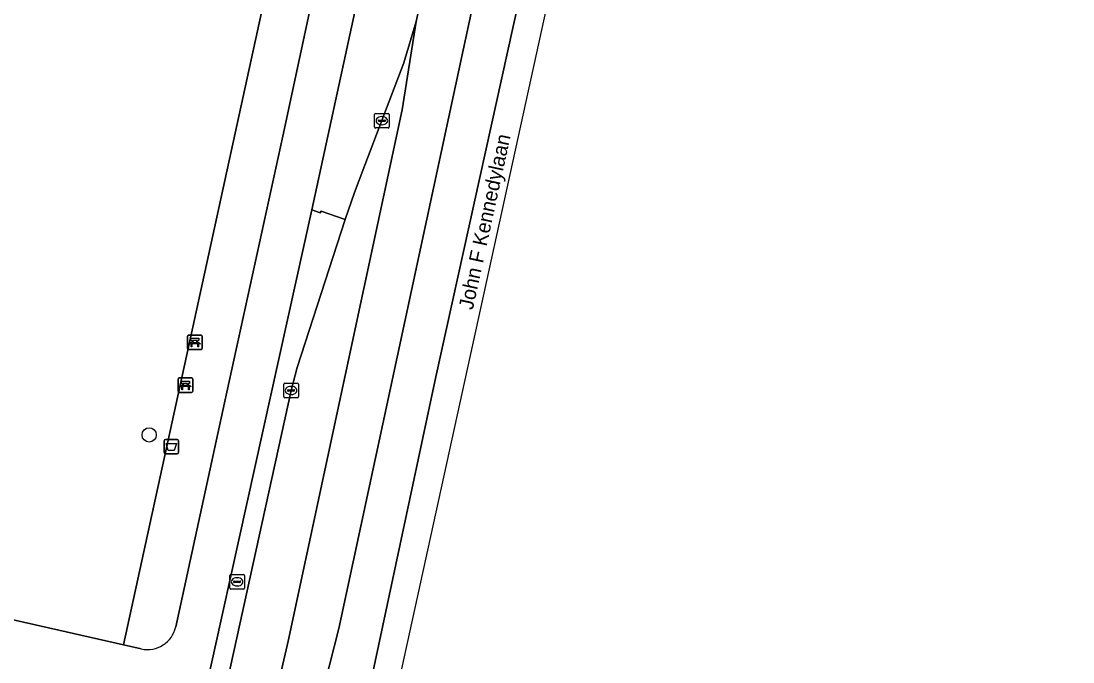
# Model space of a CAD drawing. Extents: x 161248 to 161848, y 384871 to 385383.
# Drawn here: x 161743 to 161815.1, y 384922.5 to 384966.5 of the extents above; entities that cross this region are included whole.
import ezdxf

# ---------------------------------------------------------------- set-up
doc = ezdxf.new("R2010")
doc.units = 0
for name, color, linetype in [('IMGEO_Afvalbak', 7, 'Continuous'), ('IMGEO_Bank', 7, 'Continuous'), ('IMGEO_Berm_groen', 7, 'Continuous'), ('IMGEO_Berm_open', 7, 'Continuous'), ('IMGEO_Boom', 7, 'Continuous'), ('IMGEO_Groenvoorziening', 7, 'Continuous'), ('IMGEO_Kolk', 7, 'Continuous'), ('IMGEO_Openbare_ruimte_label', 7, 'Continuous'), ('IMGEO_Rijbaan_regionaal_gesloten', 7, 'Continuous'), ('IMGEO_Rioolput', 7, 'Continuous'), ('IMGEO_Voetpad_gesloten', 7, 'Continuous'), ('IMGEO_Voetpad_open', 7, 'Continuous')]:
    doc.layers.add(name, color=color, linetype=linetype)

msp = doc.modelspace()

# ---------------------------------------------------------------- linework, layer by layer
at = {"layer": 'IMGEO_Afvalbak'}
for p, q in [((161752.801, 384936.862), (161752.801, 384937.662)), ((161752.801, 384937.662), (161752.801, 384936.862)), ((161752.901, 384937.762), (161753.691, 384937.762)), ((161753.691, 384937.762), (161752.901, 384937.762)), ((161753.791, 384937.662), (161753.791, 384936.862)), ((161753.791, 384936.862), (161753.791, 384937.662)), ((161753.691, 384936.762), (161752.901, 384936.762)), ((161752.901, 384936.762), (161753.691, 384936.762))]:
    msp.add_line(p, q, dxfattribs=at)
msp.add_lwpolyline([(161752.944, 384937.476), (161753.648, 384937.476), (161753.499, 384937.006), (161753.093, 384937.006), (161752.944, 384937.476)], dxfattribs=at)
for centre, start, end in [((161752.901, 384937.662), 90, 180), ((161752.901, 384937.662), 90, 180), ((161753.691, 384937.662), 0, 90), ((161753.691, 384937.662), 360, 90), ((161752.901, 384936.862), 180, 270), ((161752.901, 384936.862), 180, 270), ((161753.691, 384936.862), 270, 0), ((161753.691, 384936.862), 270, 0)]:
    msp.add_arc(centre, 0.1, start, end, dxfattribs=at)
at = {"layer": 'IMGEO_Bank'}
for p, q in [((161754.41, 384943.999), (161754.41, 384944.84)), ((161754.41, 384944.84), (161754.41, 384943.999)), ((161754.485, 384944.924), (161755.326, 384944.924)), ((161755.326, 384944.924), (161754.485, 384944.924)), ((161755.41, 384944.849), (161755.41, 384944.008)), ((161755.41, 384944.008), (161755.41, 384944.849)), ((161755.335, 384943.924), (161754.494, 384943.924)), ((161754.494, 384943.924), (161755.335, 384943.924)), ((161755.107, 384944.322), (161754.714, 384944.322)), ((161754.719, 384944.43), (161754.719, 384944.536)), ((161754.763, 384944.536), (161754.763, 384944.43)), ((161755.051, 384944.542), (161754.769, 384944.542)), ((161754.769, 384944.424), (161755.051, 384944.424)), ((161755.057, 384944.43), (161755.057, 384944.536)), ((161755.101, 384944.536), (161755.101, 384944.43)), ((161753.768, 384941.066), (161753.768, 384941.907)), ((161753.768, 384941.907), (161753.768, 384941.066)), ((161753.843, 384941.991), (161754.684, 384941.991)), ((161754.684, 384941.991), (161753.843, 384941.991)), ((161754.768, 384941.916), (161754.768, 384941.075)), ((161754.768, 384941.075), (161754.768, 384941.916)), ((161754.693, 384940.991), (161753.852, 384940.991)), ((161753.852, 384940.991), (161754.693, 384940.991)), ((161754.465, 384941.389), (161754.072, 384941.389)), ((161754.077, 384941.497), (161754.077, 384941.603)), ((161754.121, 384941.603), (161754.121, 384941.497)), ((161754.409, 384941.609), (161754.127, 384941.609)), ((161754.127, 384941.491), (161754.409, 384941.491)), ((161754.415, 384941.497), (161754.415, 384941.603)), ((161754.459, 384941.603), (161754.459, 384941.497))]:
    msp.add_line(p, q, dxfattribs=at)
for points in [[(161754.713, 384944.542), (161754.627, 384944.542), (161754.627, 384944.703), (161755.19, 384944.703), (161755.19, 384944.542), (161755.107, 384944.542)], [(161754.657, 384944.322), (161754.515, 384944.322), (161754.627, 384944.424), (161754.713, 384944.424)], [(161754.707, 384944.315), (161754.707, 384944.108), (161754.664, 384944.108), (161754.664, 384944.315)], [(161755.107, 384944.424), (161755.19, 384944.424), (161755.302, 384944.322), (161755.163, 384944.322)], [(161755.157, 384944.315), (161755.157, 384944.108), (161755.113, 384944.108), (161755.113, 384944.315)], [(161754.071, 384941.609), (161753.985, 384941.609), (161753.985, 384941.77), (161754.548, 384941.77), (161754.548, 384941.609), (161754.465, 384941.609)], [(161754.015, 384941.389), (161753.873, 384941.389), (161753.985, 384941.491), (161754.071, 384941.491)], [(161754.065, 384941.382), (161754.065, 384941.175), (161754.022, 384941.175), (161754.022, 384941.382)], [(161754.465, 384941.491), (161754.548, 384941.491), (161754.66, 384941.389), (161754.521, 384941.389)], [(161754.515, 384941.382), (161754.515, 384941.175), (161754.471, 384941.175), (161754.471, 384941.382)]]:
    msp.add_lwpolyline(points, dxfattribs=at)
for centre, radius, start, end in [((161754.488, 384944.846), 0.0779, 92.4484, 184.28452), ((161754.488, 384944.846), 0.0779, 92.4484, 184.28452), ((161755.332, 384944.846), 0.0779, 2.4484, 94.28452), ((161755.332, 384944.846), 0.0779, 2.4484, 94.28452), ((161754.488, 384944.002), 0.0779, 182.4484, 274.28452), ((161754.488, 384944.002), 0.0779, 182.4484, 274.28452), ((161754.657, 384944.315), 0.00671, 2.89567, 87.10433), ((161754.714, 384944.315), 0.00671, 92.89567, 177.10433), ((161754.712, 384944.535), 0.00671, 2.89567, 87.10433), ((161754.712, 384944.431), 0.00671, 272.89567, 357.10433), ((161754.769, 384944.535), 0.00671, 92.89567, 177.10433), ((161754.769, 384944.431), 0.00671, 182.89567, 267.10433), ((161755.051, 384944.535), 0.00671, 2.89567, 87.10433), ((161755.051, 384944.431), 0.00671, 272.89567, 357.10433), ((161755.108, 384944.535), 0.00671, 92.89567, 177.10433), ((161755.108, 384944.431), 0.00671, 182.89567, 267.10433), ((161755.106, 384944.315), 0.00671, 2.89567, 87.10433), ((161755.163, 384944.315), 0.00671, 92.89567, 177.10433), ((161755.332, 384944.002), 0.0779, 272.4484, 4.28452), ((161755.332, 384944.002), 0.0779, 272.4484, 4.28452), ((161753.846, 384941.913), 0.0779, 92.4484, 184.28452), ((161753.846, 384941.913), 0.0779, 92.4484, 184.28452), ((161754.69, 384941.913), 0.0779, 2.4484, 94.28452), ((161754.69, 384941.913), 0.0779, 2.4484, 94.28452), ((161753.846, 384941.069), 0.0779, 182.4484, 274.28452), ((161753.846, 384941.069), 0.0779, 182.4484, 274.28452), ((161754.015, 384941.382), 0.00671, 2.89567, 87.10433), ((161754.072, 384941.382), 0.00671, 92.89567, 177.10433), ((161754.07, 384941.602), 0.00671, 2.89567, 87.10433), ((161754.07, 384941.498), 0.00671, 272.89567, 357.10433), ((161754.127, 384941.602), 0.00671, 92.89567, 177.10433), ((161754.127, 384941.498), 0.00671, 182.89567, 267.10433), ((161754.409, 384941.602), 0.00671, 2.89567, 87.10433), ((161754.409, 384941.498), 0.00671, 272.89567, 357.10433), ((161754.466, 384941.602), 0.00671, 92.89567, 177.10433), ((161754.466, 384941.498), 0.00671, 182.89567, 267.10433), ((161754.464, 384941.382), 0.00671, 2.89567, 87.10433), ((161754.521, 384941.382), 0.00671, 92.89567, 177.10433), ((161754.69, 384941.069), 0.0779, 272.4484, 4.28452), ((161754.69, 384941.069), 0.0779, 272.4484, 4.28452)]:
    msp.add_arc(centre, radius, start, end, dxfattribs=at)
at = {"layer": 'IMGEO_Berm_groen'}
msp.add_lwpolyline([(161787.356, 385045.723), (161792.134, 385067.868), (161796.87, 385089.981), (161801.625, 385112.107), (161806.376, 385134.264), (161806.58, 385135.222), (161802.317, 385136.129), (161772.932, 385000), (161771.563, 384993.626), (161767.508, 384974.642), (161765.884, 384967.112), (161762.945, 384953.53), (161763.512, 384953.316), (161763.571, 384953.428), (161765.213, 384952.854), (161765.864, 384954.706), (161766.563, 384956.591), (161767.724, 384959.644), (161769.242, 384963.602), (161770.095, 384966.436), (161772.545, 384977.466), (161776.68, 384996.585), (161777.426, 385000), (161782.576, 385023.589)], close=True, dxfattribs=at)
at = {"layer": 'IMGEO_Berm_open'}
for points in [[(161761.513, 384941.122), (161761.931, 384942.688), (161765.213, 384952.854), (161763.571, 384953.428), (161763.512, 384953.316), (161762.945, 384953.53), (161754.593, 384915.761)], [(161748.875, 384897.242), (161750.388, 384897.216), (161750.409, 384897.257), (161752.217, 384901.618), (161753.601, 384906.022), (161755.147, 384912.064), (161757.129, 384921.128), (161761.513, 384941.122)]]:
    msp.add_lwpolyline(points, dxfattribs=at)
at = {"layer": 'IMGEO_Boom'}
msp.add_circle((161751.779, 384938.071), 0.489, dxfattribs=at)
at = {"layer": 'IMGEO_Groenvoorziening'}
msp.add_lwpolyline([(161735.28, 384926.994), (161750.012, 384923.662), (161761.293, 384975.373)], dxfattribs=at)
at = {"layer": 'IMGEO_Kolk'}
for p, q in [((161767.238, 384959.211), (161767.238, 384960.063)), ((161767.313, 384960.137), (161768.165, 384960.137)), ((161767.726, 384959.917), (161767.751, 384959.917)), ((161768.239, 384960.063), (161768.239, 384959.211)), ((161768.165, 384959.137), (161767.313, 384959.137)), ((161767.497, 384959.631), (161767.497, 384959.643)), ((161767.935, 384959.594), (161767.537, 384959.594)), ((161767.54, 384959.68), (161767.938, 384959.68)), ((161767.749, 384959.357), (161767.724, 384959.357)), ((161767.981, 384959.643), (161767.981, 384959.631)), ((161761.01, 384940.697), (161761.01, 384941.549)), ((161761.085, 384941.623), (161761.937, 384941.623)), ((161761.269, 384941.117), (161761.269, 384941.129)), ((161761.707, 384941.08), (161761.309, 384941.08)), ((161761.312, 384941.166), (161761.71, 384941.166)), ((161761.498, 384941.403), (161761.523, 384941.403)), ((161761.753, 384941.129), (161761.753, 384941.117)), ((161762.011, 384941.549), (161762.011, 384940.697)), ((161761.937, 384940.623), (161761.085, 384940.623)), ((161761.521, 384940.843), (161761.496, 384940.843))]:
    msp.add_line(p, q, dxfattribs=at)
for points in [[(161767.238, 384959.211), (161767.238, 384960.063)], [(161767.313, 384960.137), (161768.165, 384960.137)], [(161768.239, 384960.063), (161768.239, 384959.211)], [(161768.165, 384959.137), (161767.313, 384959.137)], [(161761.01, 384940.697), (161761.01, 384941.549)], [(161761.085, 384941.623), (161761.937, 384941.623)], [(161762.011, 384941.549), (161762.011, 384940.697)], [(161761.937, 384940.623), (161761.085, 384940.623)]]:
    msp.add_lwpolyline(points, dxfattribs=at)
for centre, radius, start, end in [((161767.315, 384960.061), 0.0765, 91.55205, 178.44795), ((161767.315, 384960.061), 0.0765, 91.55205, 178.44795), ((161768.163, 384960.061), 0.0765, 1.55205, 88.44795), ((161768.163, 384960.061), 0.0765, 1.55205, 88.44795), ((161767.315, 384959.213), 0.0765, 181.55205, 268.44795), ((161767.315, 384959.213), 0.0765, 181.55205, 268.44795), ((161767.537, 384959.64), 0.0403, 85.87752, 175.75265), ((161767.534, 384959.63), 0.0366, 178.93798, 274.71019), ((161767.938, 384959.637), 0.043, 264.86636, 352.45326), ((161767.942, 384959.642), 0.0386, 1.73085, 96.63898), ((161768.163, 384959.213), 0.0765, 271.55205, 358.44795), ((161768.163, 384959.213), 0.0765, 271.55205, 358.44795), ((161761.087, 384941.547), 0.0765, 91.55205, 178.44795), ((161761.087, 384941.547), 0.0765, 91.55205, 178.44795), ((161761.309, 384941.126), 0.0403, 85.87752, 175.75265), ((161761.306, 384941.116), 0.0366, 178.93798, 274.71019), ((161761.71, 384941.123), 0.043, 264.86636, 352.45326), ((161761.714, 384941.128), 0.0386, 1.73085, 96.63898), ((161761.935, 384941.547), 0.0765, 1.55205, 88.44795), ((161761.935, 384941.547), 0.0765, 1.55205, 88.44795), ((161761.087, 384940.699), 0.0765, 181.55205, 268.44795), ((161761.087, 384940.699), 0.0765, 181.55205, 268.44795), ((161761.935, 384940.699), 0.0765, 271.55205, 358.44795), ((161761.935, 384940.699), 0.0765, 271.55205, 358.44795)]:
    msp.add_arc(centre, radius, start, end, dxfattribs=at)
for centre, major_axis, ratio, start_param, end_param in [((161767.725, 384959.637), (-0.387, 0.002), 0.722429, 4.712389, 7.853982), ((161767.75, 384959.637), (-0.39, 0.002), 0.717154, 1.570796, 4.712389), ((161761.497, 384941.123), (-0.387, 0.002), 0.722429, 4.712389, 7.853982), ((161761.522, 384941.123), (-0.39, 0.002), 0.717154, 1.570796, 4.712389)]:
    msp.add_ellipse(centre, major_axis=major_axis, ratio=ratio, start_param=start_param, end_param=end_param, dxfattribs=at)
at = {"layer": 'IMGEO_Rijbaan_regionaal_gesloten'}
for points in [[(161809.946, 385134.506), (161806.58, 385135.222), (161806.376, 385134.264), (161801.625, 385112.107), (161796.87, 385089.981), (161792.134, 385067.868), (161787.356, 385045.723), (161782.576, 385023.589), (161777.426, 385000), (161776.68, 384996.585), (161772.545, 384977.466), (161770.095, 384966.436), (161769.125, 384960.392), (161761.311, 384923.905), (161756.832, 384904.557), (161754.951, 384898.91), (161753.807, 384896.725), (161751.767, 384892.829), (161749.188, 384887.784), (161752.438, 384887.621), (161755.148, 384892.943), (161755.68, 384893.96), (161757.064, 384897.118), (161757.845, 384899.152)], [(161813.159, 385133.822), (161809.946, 385134.506), (161793.704, 385059.008), (161773.316, 384964.489), (161764.784, 384924.774), (161758.394, 384899.613)], [(161758.394, 384899.613), (161764.784, 384924.774), (161773.316, 384964.489), (161793.704, 385059.008), (161809.946, 385134.506)], [(161758.903, 384899.169), (161758.626, 384897.001), (161757.858, 384893.87), (161757.589, 384892.82), (161756.413, 384887.477), (161759.5, 384887.301), (161759.762, 384887.286), (161760.251, 384889.579), (161761.782, 384896.757), (161771.447, 384942.057), (161790.373, 385027.906), (161804.978, 385095.848), (161813.159, 385133.822)], [(161761.376, 384887.194), (161765.502, 384905.518), (161810.913, 385112.99), (161815.133, 385133.402), (161813.159, 385133.822), (161804.978, 385095.848), (161790.373, 385027.906), (161771.447, 384942.057), (161761.782, 384896.757), (161760.251, 384889.579), (161759.762, 384887.286), (161761.376, 384887.194)], [(161756.832, 384904.557), (161761.311, 384923.905), (161769.125, 384960.392), (161770.095, 384966.436), (161769.242, 384963.602), (161767.724, 384959.644), (161766.563, 384956.591), (161765.864, 384954.706), (161765.213, 384952.854), (161761.931, 384942.688), (161761.513, 384941.122), (161757.129, 384921.128)]]:
    msp.add_lwpolyline(points, dxfattribs=at)
at = {"layer": 'IMGEO_Rioolput'}
for p, q in [((161757.31, 384927.56), (161757.31, 384928.412)), ((161757.385, 384928.486), (161758.237, 384928.486)), ((161757.569, 384927.98), (161757.569, 384927.992)), ((161757.612, 384928.029), (161758.01, 384928.029)), ((161757.798, 384928.266), (161757.823, 384928.266)), ((161758.053, 384927.992), (161758.053, 384927.98)), ((161758.311, 384928.412), (161758.311, 384927.56)), ((161758.237, 384927.486), (161757.385, 384927.486)), ((161758.007, 384927.943), (161757.609, 384927.943)), ((161757.821, 384927.706), (161757.796, 384927.706))]:
    msp.add_line(p, q, dxfattribs=at)
for points in [[(161757.31, 384927.56), (161757.31, 384928.412)], [(161757.385, 384928.486), (161758.237, 384928.486)], [(161758.311, 384928.412), (161758.311, 384927.56)], [(161758.237, 384927.486), (161757.385, 384927.486)]]:
    msp.add_lwpolyline(points, dxfattribs=at)
for centre, radius, start, end in [((161757.387, 384928.41), 0.0765, 91.55205, 178.44795), ((161757.387, 384928.41), 0.0765, 91.55205, 178.44795), ((161757.609, 384927.989), 0.0403, 85.87752, 175.75265), ((161757.606, 384927.979), 0.0366, 178.93798, 274.71019), ((161758.01, 384927.986), 0.043, 264.86636, 352.45326), ((161758.014, 384927.991), 0.0386, 1.73085, 96.63898), ((161758.235, 384928.41), 0.0765, 1.55205, 88.44795), ((161758.235, 384928.41), 0.0765, 1.55205, 88.44795), ((161757.387, 384927.562), 0.0765, 181.55205, 268.44795), ((161757.387, 384927.562), 0.0765, 181.55205, 268.44795), ((161758.235, 384927.562), 0.0765, 271.55205, 358.44795), ((161758.235, 384927.562), 0.0765, 271.55205, 358.44795)]:
    msp.add_arc(centre, radius, start, end, dxfattribs=at)
for centre, major_axis, ratio, start_param, end_param in [((161757.797, 384927.986), (-0.387, 0.002), 0.722429, 4.712389, 7.853982), ((161757.822, 384927.986), (-0.39, 0.002), 0.717154, 1.570796, 4.712389)]:
    msp.add_ellipse(centre, major_axis=major_axis, ratio=ratio, start_param=start_param, end_param=end_param, dxfattribs=at)
at = {"layer": 'IMGEO_Voetpad_gesloten'}
for points in [[(161771.563, 384993.626), (161772.932, 385000), (161802.317, 385136.129), (161799.416, 385136.747), (161769.904, 385000), (161768.985, 384995.754), (161766.76, 384985.38), (161764.446, 384975.027), (161764.368, 384974.599), (161760.948, 384958.566), (161756.934, 384940.274), (161753.604, 384924.892)], [(161754.593, 384915.761), (161762.945, 384953.53), (161765.884, 384967.112), (161767.508, 384974.642), (161771.563, 384993.626)], [(161751.24, 384923.384), (161750.012, 384923.662), (161735.28, 384926.994), (161728.449, 384928.539), (161726.8, 384928.88), (161721.742, 384929.109), (161721.728, 384928.805)]]:
    msp.add_lwpolyline(points, dxfattribs=at)
msp.add_arc((161751.661, 384925.331), 1.992, 257.80182, 347.26594, dxfattribs=at)
at = {"layer": 'IMGEO_Voetpad_open'}
for points in [[(161764.446, 384975.027), (161764.485, 384975.461), (161764.485, 384975.897), (161764.447, 384976.33), (161764.37, 384976.759), (161764.255, 384977.179), (161764.102, 384977.587), (161763.914, 384977.98), (161763.692, 384978.354), (161763.437, 384978.707), (161763.152, 384979.036), (161762.838, 384979.338), (161762.498, 384979.611), (161761.345, 384975.796), (161761.329, 384975.583), (161761.293, 384975.373), (161750.012, 384923.662), (161751.24, 384923.384)], [(161753.604, 384924.892), (161756.934, 384940.274), (161760.948, 384958.566), (161764.368, 384974.599), (161764.446, 384975.027)]]:
    msp.add_lwpolyline(points, dxfattribs=at)
msp.add_arc((161751.661, 384925.331), 1.992, 257.80182, 347.26594, dxfattribs=at)

# ---------------------------------------------------------------- texts
at = {"layer": 'IMGEO_Openbare_ruimte_label'}
msp.add_text('John F Kennedylaan', height=1, rotation=77.75714, dxfattribs=at).set_placement((161773.97, 384946.61))

doc.saveas('drawing.dxf')
